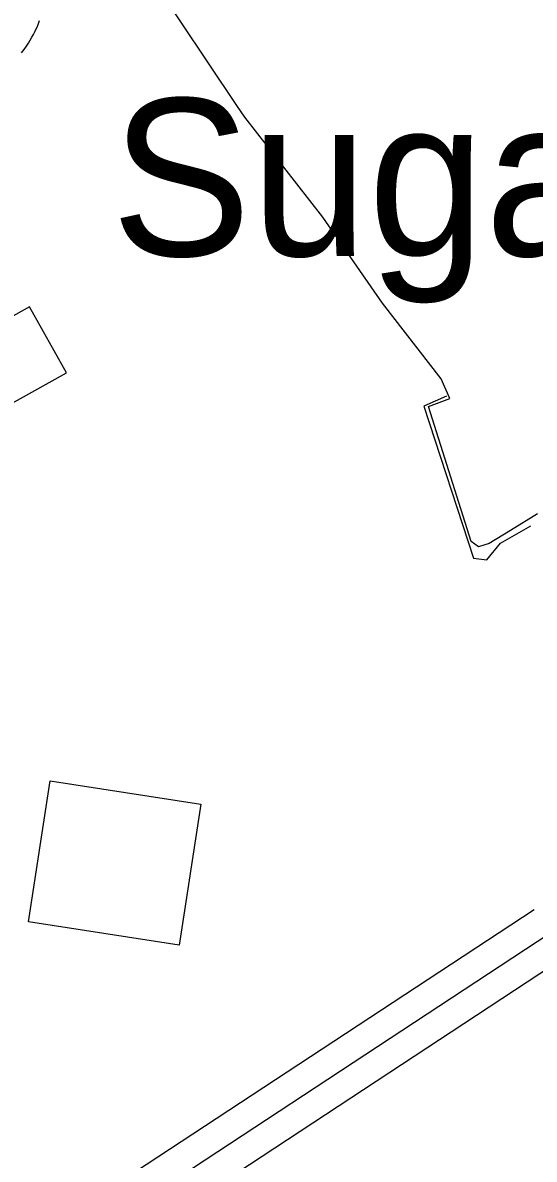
# Model space of a CAD drawing. Extents: x 3477039 to 3515015, y 546746 to 572297.
# Drawn here: x 3486967 to 3487238, y 564969 to 565568 of the extents above; entities that cross this region are included whole.
import ezdxf

# ---------------------------------------------------------------- set-up
doc = ezdxf.new("R2010")
doc.units = 0
for name, color, linetype in [('V-BLDG-IDEN', 7, 'Continuous'), ('V-BLDG-OTLN', 7, 'Continuous'), ('V-ROAD-CNTR', 7, 'Continuous'), ('V-RRAP-FSHR', 7, 'Continuous'), ('V-TOPO-SHOR', 7, 'Continuous')]:
    doc.layers.add(name, color=color, linetype=linetype)

msp = doc.modelspace()

# ---------------------------------------------------------------- linework, layer by layer
at = {"layer": 'V-BLDG-OTLN'}
for points in [[(3486936.09, 565398.92), (3486955.62, 565364.01), (3486990.52, 565383.55), (3486970.99, 565418.45)], [(3486970.45, 565093.83), (3486981.94, 565168.2), (3487061.6, 565155.9), (3487050.11, 565081.53)]]:
    msp.add_lwpolyline(points, close=True, dxfattribs=at)
at = {"layer": 'V-ROAD-CNTR'}
for points in [[(3486966.86, 565552.46), (3486968.21, 565554.26), (3486969.42, 565555.99), (3486970.5, 565557.64), (3486971.47, 565559.24), (3486972.35, 565560.76), (3486973.12, 565562.2), (3486973.83, 565563.59), (3486974.45, 565564.91), (3486975, 565566.16), (3486975.53, 565567.43), (3486976.35, 565569.61)], [(3487237.52, 565100.2), (3486976.67, 564928.75)], [(3487245.76, 565087.67), (3486972.87, 564908.3)], [(3487254, 565075.13), (3486994.16, 564904.34)]]:
    msp.add_lwpolyline(points, dxfattribs=at)
at = {"layer": 'V-RRAP-FSHR'}
msp.add_lwpolyline([(3487191.21, 565371.28), (3487179.22, 565366.09), (3487205.44, 565285.77), (3487212.54, 565284.92), (3487219.75, 565293.73), (3487235.87, 565302.93)], dxfattribs=at)
at = {"layer": 'V-TOPO-SHOR'}
for points in [[(3487080.57, 565524.73), (3487035.27, 565592.54)], [(3487239.36, 565309.26), (3487225.14, 565300.49), (3487213.77, 565293.57), (3487208.1, 565291.76), (3487204.37, 565294.62), (3487181.7, 565365.93), (3487193.04, 565370.03), (3487188.46, 565380.43), (3487157.42, 565420.32), (3487125.97, 565465.86), (3487084.73, 565518.57), (3487080.57, 565524.73)]]:
    msp.add_lwpolyline(points, dxfattribs=at)

# ---------------------------------------------------------------- texts
at = {"layer": 'V-BLDG-IDEN'}
msp.add_text('Sugar Co.', height=83, dxfattribs=at).set_placement((3487014.08, 565445.36))

doc.saveas('drawing.dxf')
